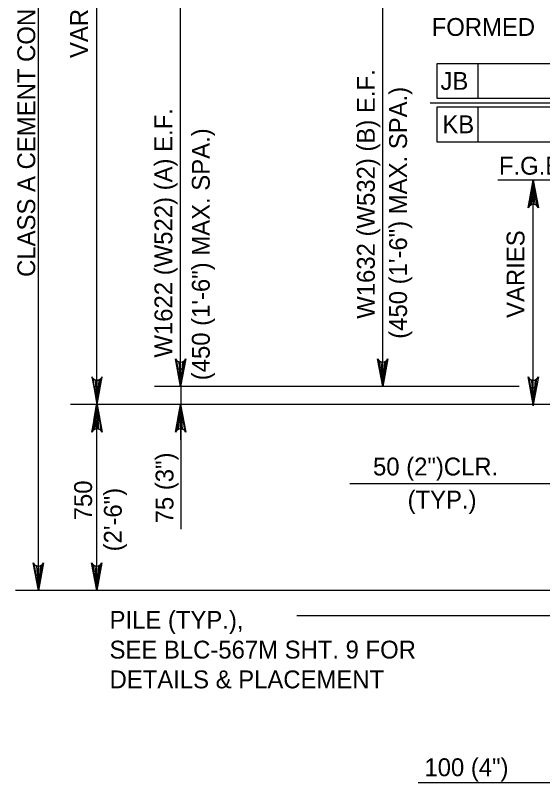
# Model space of a CAD drawing. Extents: x 638340 to 640241, y 295465 to 298435.
# Drawn here: x 639831.6 to 639920.3, y 298156.4 to 298285.3 of the extents above; entities that cross this region are included whole.
import ezdxf

# ---------------------------------------------------------------- set-up
doc = ezdxf.new("R2010")
doc.units = 0
doc.layers.add('3', color=7, linetype='Continuous')
doc.layers.add('4', color=7, linetype='Continuous')

msp = doc.modelspace()

# ---------------------------------------------------------------- linework, layer by layer
at = {"layer": '3'}
msp.add_line((639936.28, 298184.4), (639878.92, 298184.4), dxfattribs=at)
at = {"layer": '4'}
for p, q in [((639835.49, 298188.68), (639835.49, 298357.21)), ((639893.38, 298222.95), (639893.38, 298305.19)), ((639859.41, 298222.95), (639859.41, 298291.48)), ((639845.31, 298222.87), (639845.31, 298288.56)), ((639902.56, 298277.2), (639937.86, 298277.2)), ((639902.56, 298271.3), (639902.56, 298277.2)), ((639909.4, 298271.3), (639909.4, 298277.2)), ((639937.86, 298271.3), (639902.56, 298271.3)), ((639901.36, 298270.57), (639946.53, 298270.57)), ((639902.56, 298269.92), (639937.86, 298269.92)), ((639902.56, 298264.01), (639902.56, 298269.92)), ((639909.4, 298264.01), (639909.4, 298269.92)), ((639937.86, 298264.01), (639902.56, 298264.01)), ((639943.41, 298257.62), (639912.72, 298257.62)), ((639918.69, 298219.92), (639918.69, 298257.62)), ((639916.33, 298222.95), (639854.99, 298222.95)), ((639859.42, 298222.95), (639859.42, 298198.96)), ((639914.18, 298222.95), (639883.97, 298222.95)), ((639924.42, 298219.92), (639840.88, 298219.92)), ((639924.42, 298219.92), (639854.28, 298219.92)), ((639890.74, 298219.92), (639854.99, 298219.92)), ((639845.31, 298188.68), (639845.31, 298217.23)), ((639859.41, 298216.97), (639859.41, 298214.01)), ((639927.87, 298206.59), (639887.84, 298206.59)), ((639924.42, 298188.68), (639831.62, 298188.68)), ((639927.87, 298156.39), (639899.32, 298156.39))]:
    msp.add_line(p, q, dxfattribs=at)
for points in [[(639918.69, 298257.62), (639919.56, 298252.96), (639919.31, 298253.32), (639919, 298253.5), (639918.69, 298253.56), (639918.38, 298253.5), (639918.06, 298253.32), (639917.82, 298252.96), (639918.69, 298257.62), (639918.06, 298253.32), (639918.38, 298253.5), (639918.69, 298257.62), (639918.69, 298253.56), (639919, 298253.5), (639918.69, 298257.62), (639919.31, 298253.32)], [(639859.41, 298222.95), (639858.54, 298227.61), (639858.79, 298227.25), (639859.1, 298227.07), (639859.41, 298227.01), (639859.73, 298227.07), (639860.04, 298227.25), (639860.29, 298227.61), (639859.41, 298222.95), (639860.04, 298227.25), (639859.73, 298227.07), (639859.41, 298222.95), (639859.41, 298227.01), (639859.1, 298227.07), (639859.41, 298222.95), (639858.79, 298227.25)], [(639893.38, 298222.95), (639892.51, 298227.61), (639892.76, 298227.25), (639893.07, 298227.07), (639893.38, 298227.01), (639893.7, 298227.07), (639894.01, 298227.25), (639894.26, 298227.61), (639893.38, 298222.95), (639894.01, 298227.25), (639893.7, 298227.07), (639893.38, 298222.95), (639893.38, 298227.01), (639893.07, 298227.07), (639893.38, 298222.95), (639892.76, 298227.25)], [(639845.35, 298219.92), (639846.23, 298224.58), (639845.98, 298224.22), (639845.67, 298224.03), (639845.35, 298223.98), (639845.04, 298224.03), (639844.73, 298224.22), (639844.48, 298224.58), (639845.35, 298219.92), (639844.73, 298224.22), (639845.04, 298224.03), (639845.35, 298219.92), (639845.35, 298223.98), (639845.67, 298224.03), (639845.35, 298219.92), (639845.98, 298224.22)], [(639918.69, 298219.92), (639917.82, 298224.58), (639918.06, 298224.22), (639918.38, 298224.03), (639918.69, 298223.98), (639919, 298224.03), (639919.31, 298224.22), (639919.56, 298224.58), (639918.69, 298219.92), (639919.31, 298224.22), (639919, 298224.03), (639918.69, 298219.92), (639918.69, 298223.98), (639918.38, 298224.03), (639918.69, 298219.92), (639918.06, 298224.22)], [(639845.35, 298219.92), (639846.23, 298215.26), (639845.98, 298215.62), (639845.67, 298215.8), (639845.35, 298215.86), (639845.04, 298215.8), (639844.73, 298215.62), (639844.48, 298215.26), (639845.35, 298219.92), (639844.73, 298215.62), (639845.04, 298215.8), (639845.35, 298219.92), (639845.35, 298215.86), (639845.67, 298215.8), (639845.35, 298219.92), (639845.98, 298215.62)], [(639859.41, 298219.92), (639860.29, 298215.26), (639860.04, 298215.62), (639859.73, 298215.8), (639859.41, 298215.86), (639859.1, 298215.8), (639858.79, 298215.62), (639858.54, 298215.26), (639859.41, 298219.92), (639858.79, 298215.62), (639859.1, 298215.8), (639859.41, 298219.92), (639859.41, 298215.86), (639859.73, 298215.8), (639859.41, 298219.92), (639860.04, 298215.62)], [(639835.49, 298188.68), (639834.61, 298193.34), (639834.86, 298192.98), (639835.17, 298192.8), (639835.49, 298192.74), (639835.8, 298192.8), (639836.11, 298192.98), (639836.36, 298193.34), (639835.49, 298188.68), (639836.11, 298192.98), (639835.8, 298192.8), (639835.49, 298188.68), (639835.49, 298192.74), (639835.17, 298192.8), (639835.49, 298188.68), (639834.86, 298192.98)], [(639845.31, 298188.68), (639844.44, 298193.34), (639844.68, 298192.98), (639845, 298192.8), (639845.31, 298192.74), (639845.62, 298192.8), (639845.93, 298192.98), (639846.18, 298193.34), (639845.31, 298188.68), (639845.93, 298192.98), (639845.62, 298192.8), (639845.31, 298188.68), (639845.31, 298192.74), (639845, 298192.8), (639845.31, 298188.68), (639844.68, 298192.98)]]:
    msp.add_lwpolyline(points, dxfattribs=at)
for points in [[(639919.18, 298254.71), (639918.19, 298254.71), (639918.69, 298257.67)], [(639858.92, 298225.9), (639859.91, 298225.9), (639859.41, 298222.95)], [(639892.89, 298225.9), (639893.87, 298225.9), (639893.38, 298222.95)], [(639845.8, 298222.87), (639844.82, 298222.87), (639845.31, 298219.92)], [(639919.18, 298222.68), (639918.19, 298222.68), (639918.69, 298219.72)], [(639845.8, 298217.23), (639844.82, 298217.23), (639845.31, 298220.18)], [(639858.92, 298216.97), (639859.91, 298216.97), (639859.41, 298219.92)]]:
    msp.add_lwpolyline(points, close=True, dxfattribs=at)

# ---------------------------------------------------------------- texts
at = {"layer": '3'}
for s, height, p in [('FORMED', 3, (639901.61, 298281.84)), ('50 (2")CLR.', 3.0001, (639891.75, 298208)), ('PILE (TYP.), ', 3.0001, (639847.46, 298182.24)), ('SEE BLC-567M SHT. 9 FOR', 3.0001, (639847.46, 298177.24)), ('DETAILS & PLACEMENT  ', 3.0001, (639847.46, 298172.24)), ('100 (4")', 3, (639900.39, 298157.48))]:
    msp.add_text(s, height=height, dxfattribs=at).set_placement(p)
for s, p in [('75 (3")', (639858.2, 298199.95)), ('750', (639844.51, 298200.46)), ('(2\'-6")', (639849.51, 298195.25))]:
    msp.add_text(s, height=3, rotation=90, dxfattribs=at).set_placement(p)
at = {"layer": '4'}
for s, height, p in [('CLASS A CEMENT CONCRETE', 3.0001, (639834.96, 298241.35)), ('VARIES', 3, (639843.83, 298278.12)), ('W1632 (W532) (B) E.F.', 3.0001, (639892.05, 298234.32)), ('(450 (1\'-6") MAX. SPA.)', 3.0001, (639897.46, 298230.96)), ('W1622 (W522) (A) E.F.', 3.0001, (639858.01, 298227.8)), ('(450 (1\'-6") MAX. SPA.)', 3.0001, (639864.3, 298223.99)), ('VARIES', 3, (639917.21, 298234.46))]:
    msp.add_text(s, height=height, rotation=90, dxfattribs=at).set_placement(p)
for s, p in [('JB', (639903.09, 298272.78)), ('KB', (639903.4, 298265.49)), ('F.G.E.', (639912.91, 298258.53)), ('(TYP.)', (639897.56, 298202.44))]:
    msp.add_text(s, height=3, dxfattribs=at).set_placement(p)

doc.saveas('drawing.dxf')
